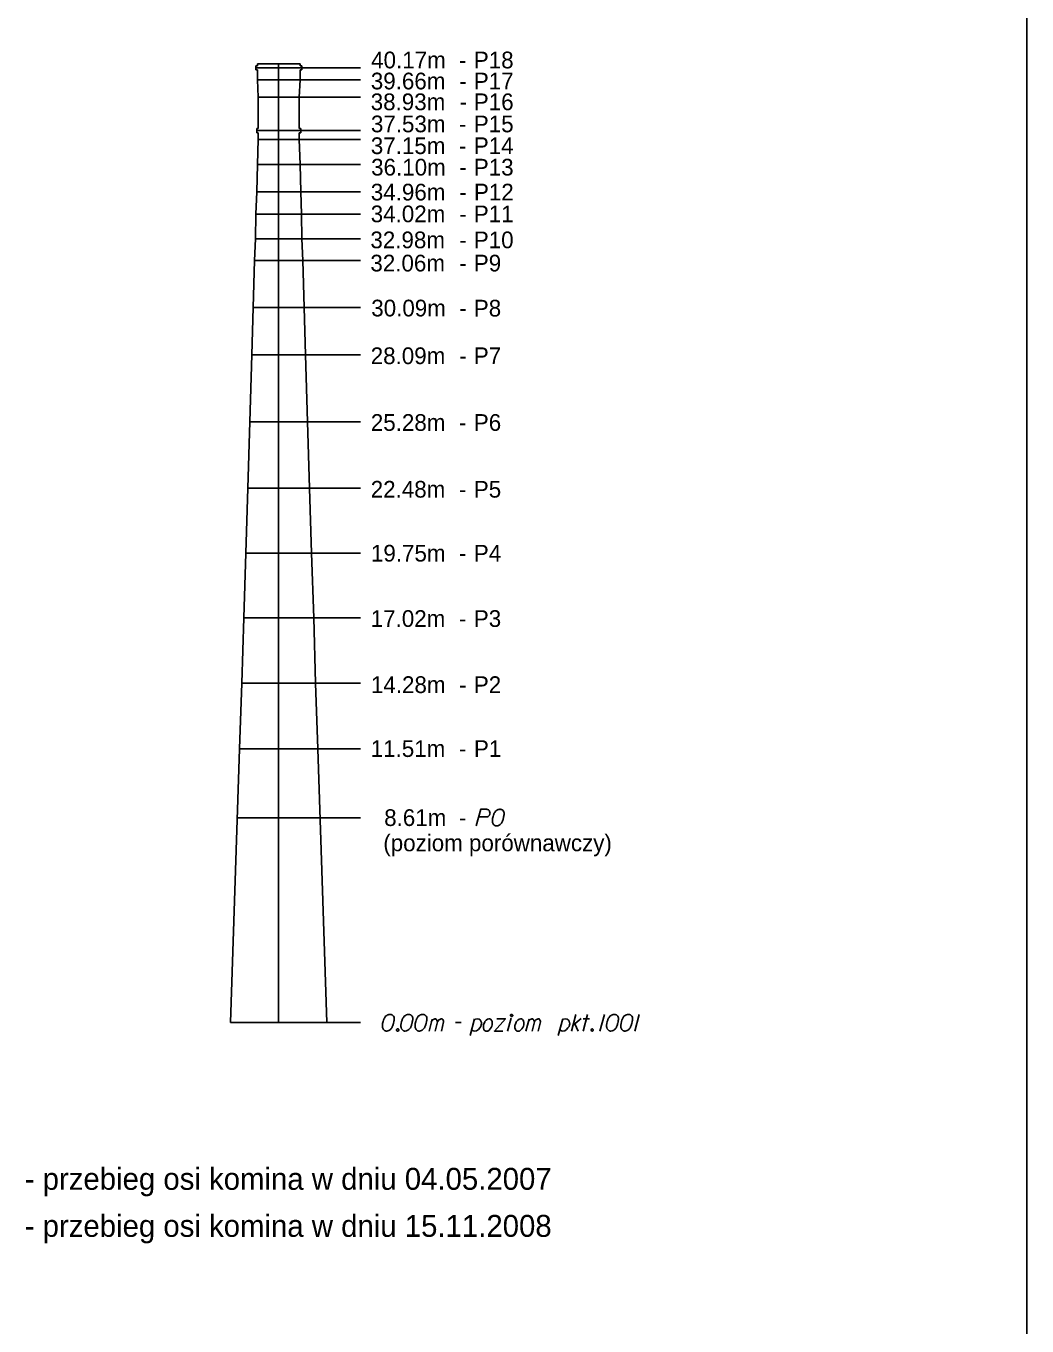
# Model space of a CAD drawing. Extents: x 138 to 6653, y -177 to 1520.
# Drawn here: x 330.36 to 339.59, y -57.33 to -45.34 of the extents above; entities that cross this region are included whole.
import ezdxf

# ---------------------------------------------------------------- set-up
doc = ezdxf.new("R2010")
doc.units = 0
doc.layers.add('Opisy', color=7, linetype='Continuous')
doc.layers.add('Ramka do drukowania', color=7, linetype='Continuous')

msp = doc.modelspace()

# ---------------------------------------------------------------- linework, layer by layer
at = {"layer": 'Opisy'}
for p, q in [((332.474, -45.703), (332.474, -45.721)), ((332.49, -45.703), (332.474, -45.703)), ((332.49, -45.684), (332.49, -45.703)), ((332.49, -45.684), (332.717, -45.684)), ((332.686, -54.531), (332.686, -45.684)), ((332.883, -45.684), (332.717, -45.684)), ((332.883, -45.684), (332.883, -45.703)), ((332.883, -45.703), (332.899, -45.703)), ((332.899, -45.703), (332.899, -45.721)), ((332.686, -45.721), (332.474, -45.721)), ((332.474, -45.721), (332.474, -45.74)), ((332.49, -45.74), (332.474, -45.74)), ((332.49, -45.834), (332.49, -45.74)), ((332.686, -45.721), (333.44, -45.721)), ((332.883, -45.74), (332.899, -45.74)), ((332.883, -45.834), (332.883, -45.74)), ((332.899, -45.721), (332.899, -45.74)), ((332.686, -45.834), (332.49, -45.834)), ((332.497, -45.994), (332.49, -45.834)), ((332.686, -45.834), (333.44, -45.834)), ((332.876, -45.994), (332.883, -45.834)), ((332.686, -45.994), (332.497, -45.994)), ((332.497, -45.994), (332.497, -46.282)), ((332.686, -45.994), (333.44, -45.994)), ((332.876, -45.994), (332.876, -46.282)), ((332.484, -46.282), (332.484, -46.301)), ((332.484, -46.282), (332.497, -46.282)), ((332.686, -46.301), (332.484, -46.301)), ((332.484, -46.301), (332.484, -46.321)), ((332.686, -46.301), (333.44, -46.301)), ((332.889, -46.282), (332.876, -46.282)), ((332.889, -46.282), (332.889, -46.301)), ((332.889, -46.301), (332.889, -46.321)), ((332.498, -46.321), (332.484, -46.321)), ((332.49, -46.615), (332.497, -46.384)), ((332.497, -46.384), (332.498, -46.321)), ((332.686, -46.384), (332.497, -46.384)), ((332.686, -46.384), (333.44, -46.384)), ((332.876, -46.384), (332.874, -46.321)), ((332.874, -46.321), (332.889, -46.321)), ((332.883, -46.615), (332.876, -46.384)), ((332.484, -46.866), (332.49, -46.615)), ((332.686, -46.615), (332.49, -46.615)), ((332.686, -46.615), (333.44, -46.615)), ((332.889, -46.866), (332.883, -46.615)), ((332.477, -47.071), (332.484, -46.866)), ((332.686, -46.866), (332.484, -46.866)), ((332.686, -46.866), (333.44, -46.866)), ((332.896, -47.071), (332.889, -46.866)), ((332.471, -47.299), (332.477, -47.071)), ((332.686, -47.071), (332.477, -47.071)), ((332.686, -47.071), (333.44, -47.071)), ((332.901, -47.299), (332.896, -47.071)), ((332.464, -47.501), (332.471, -47.299)), ((332.686, -47.299), (332.471, -47.299)), ((332.686, -47.299), (333.44, -47.299)), ((332.909, -47.501), (332.901, -47.299)), ((332.452, -47.933), (332.464, -47.501)), ((332.686, -47.501), (332.464, -47.501)), ((332.686, -47.501), (333.44, -47.501)), ((332.921, -47.933), (332.909, -47.501)), ((332.439, -48.371), (332.452, -47.933)), ((332.686, -47.933), (332.452, -47.933)), ((332.686, -47.933), (333.44, -47.933)), ((332.934, -48.371), (332.921, -47.933)), ((332.421, -48.989), (332.439, -48.371)), ((332.686, -48.371), (332.439, -48.371)), ((332.686, -48.371), (333.44, -48.371)), ((332.952, -48.989), (332.934, -48.371)), ((332.401, -49.601), (332.421, -48.989)), ((332.686, -48.989), (332.421, -48.989)), ((332.686, -48.989), (333.44, -48.989)), ((332.971, -49.601), (332.952, -48.989)), ((332.383, -50.2), (332.401, -49.601)), ((332.686, -49.601), (332.401, -49.601)), ((332.686, -49.601), (333.44, -49.601)), ((332.99, -50.2), (332.971, -49.601)), ((332.364, -50.798), (332.383, -50.2)), ((332.686, -50.2), (332.383, -50.2)), ((332.686, -50.2), (333.44, -50.2)), ((333.009, -50.798), (332.99, -50.2)), ((332.345, -51.4), (332.364, -50.798)), ((332.686, -50.798), (332.364, -50.798)), ((332.686, -50.798), (333.44, -50.798)), ((333.027, -51.4), (333.009, -50.798)), ((332.326, -52.006), (332.345, -51.4)), ((332.686, -51.4), (332.345, -51.4)), ((332.686, -51.4), (333.44, -51.4)), ((333.047, -52.006), (333.027, -51.4)), ((332.243, -54.531), (332.326, -52.006)), ((332.686, -52.006), (332.326, -52.006)), ((332.686, -52.006), (333.44, -52.006)), ((333.13, -54.531), (333.047, -52.006)), ((332.686, -52.643), (332.305, -52.643)), ((332.686, -52.643), (333.44, -52.643)), ((332.686, -54.531), (332.243, -54.531)), ((332.686, -54.531), (333.44, -54.531))]:
    msp.add_line(p, q, dxfattribs=at)
for points in [[(334.509, -52.718), (334.55, -52.563), (334.602, -52.563), (334.609, -52.565), (334.613, -52.566), (334.62, -52.57), (334.625, -52.573), (334.629, -52.578), (334.632, -52.584), (334.635, -52.593), (334.636, -52.6), (334.635, -52.606), (334.634, -52.611), (334.631, -52.616), (334.629, -52.619), (334.625, -52.624), (334.62, -52.628), (334.617, -52.63), (334.611, -52.633), (334.604, -52.634), (334.532, -52.634)], [(334.729, -52.563), (334.727, -52.563), (334.72, -52.565), (334.715, -52.566), (334.711, -52.567), (334.705, -52.57), (334.698, -52.573), (334.692, -52.577), (334.686, -52.582), (334.682, -52.587), (334.679, -52.593), (334.675, -52.599), (334.671, -52.606), (334.669, -52.611), (334.666, -52.618), (334.663, -52.63), (334.659, -52.648), (334.657, -52.663), (334.657, -52.676), (334.658, -52.686), (334.663, -52.697), (334.666, -52.703), (334.672, -52.71), (334.68, -52.715), (334.683, -52.716), (334.691, -52.718), (334.697, -52.718), (334.706, -52.716), (334.715, -52.714), (334.721, -52.71), (334.729, -52.704), (334.733, -52.701), (334.738, -52.696), (334.742, -52.691), (334.744, -52.687), (334.746, -52.681), (334.748, -52.679), (334.75, -52.673), (334.753, -52.665), (334.755, -52.658), (334.756, -52.653), (334.757, -52.65), (334.759, -52.645), (334.761, -52.634), (334.762, -52.628), (334.763, -52.622), (334.765, -52.613), (334.766, -52.602), (334.766, -52.599), (334.765, -52.594), (334.763, -52.589), (334.76, -52.582), (334.756, -52.577), (334.753, -52.573), (334.748, -52.57), (334.743, -52.567), (334.739, -52.566), (334.736, -52.565), (334.729, -52.563)], [(333.716, -54.456), (333.713, -54.456), (333.706, -54.457), (333.701, -54.458), (333.697, -54.46), (333.691, -54.462), (333.684, -54.466), (333.678, -54.469), (333.672, -54.474), (333.668, -54.479), (333.665, -54.485), (333.661, -54.491), (333.657, -54.498), (333.655, -54.503), (333.653, -54.51), (333.649, -54.523), (333.645, -54.541), (333.643, -54.555), (333.643, -54.569), (333.644, -54.578), (333.649, -54.589), (333.653, -54.595), (333.659, -54.603), (333.666, -54.608), (333.67, -54.609), (333.677, -54.61), (333.683, -54.61), (333.693, -54.609), (333.701, -54.606), (333.707, -54.603), (333.716, -54.597), (333.719, -54.593), (333.724, -54.588), (333.728, -54.583), (333.73, -54.58), (333.733, -54.574), (333.734, -54.571), (333.736, -54.565), (333.739, -54.558), (333.741, -54.551), (333.742, -54.546), (333.744, -54.542), (333.745, -54.537), (333.747, -54.526), (333.748, -54.52), (333.75, -54.514), (333.751, -54.506), (333.752, -54.495), (333.752, -54.491), (333.751, -54.486), (333.75, -54.481), (333.746, -54.474), (333.742, -54.469), (333.739, -54.466), (333.734, -54.462), (333.729, -54.46), (333.725, -54.458), (333.722, -54.457), (333.716, -54.456)], [(333.887, -54.456), (333.884, -54.456), (333.877, -54.457), (333.872, -54.458), (333.869, -54.46), (333.862, -54.462), (333.855, -54.466), (333.849, -54.469), (333.843, -54.474), (333.839, -54.479), (333.836, -54.485), (333.832, -54.491), (333.829, -54.498), (333.826, -54.503), (333.824, -54.51), (333.82, -54.523), (333.816, -54.541), (333.814, -54.555), (333.814, -54.569), (333.815, -54.578), (333.82, -54.589), (333.824, -54.595), (333.83, -54.603), (333.837, -54.608), (333.841, -54.609), (333.848, -54.61), (333.854, -54.61), (333.864, -54.609), (333.872, -54.606), (333.878, -54.603), (333.887, -54.597), (333.89, -54.593), (333.895, -54.588), (333.899, -54.583), (333.901, -54.58), (333.904, -54.574), (333.905, -54.571), (333.907, -54.565), (333.91, -54.558), (333.912, -54.551), (333.913, -54.546), (333.915, -54.542), (333.916, -54.537), (333.918, -54.526), (333.92, -54.52), (333.921, -54.514), (333.922, -54.506), (333.923, -54.495), (333.923, -54.491), (333.922, -54.486), (333.921, -54.481), (333.917, -54.474), (333.913, -54.469), (333.91, -54.466), (333.905, -54.462), (333.9, -54.46), (333.896, -54.458), (333.893, -54.457), (333.887, -54.456)], [(334.017, -54.456), (334.014, -54.456), (334.007, -54.457), (334.002, -54.458), (333.998, -54.46), (333.992, -54.462), (333.985, -54.466), (333.979, -54.469), (333.973, -54.474), (333.969, -54.479), (333.966, -54.485), (333.962, -54.491), (333.958, -54.498), (333.956, -54.503), (333.954, -54.51), (333.95, -54.523), (333.946, -54.541), (333.944, -54.555), (333.944, -54.569), (333.945, -54.578), (333.95, -54.589), (333.954, -54.595), (333.96, -54.603), (333.967, -54.608), (333.971, -54.609), (333.978, -54.61), (333.984, -54.61), (333.994, -54.609), (334.002, -54.606), (334.008, -54.603), (334.017, -54.597), (334.02, -54.593), (334.025, -54.588), (334.029, -54.583), (334.031, -54.58), (334.034, -54.574), (334.035, -54.571), (334.037, -54.565), (334.04, -54.558), (334.042, -54.551), (334.043, -54.546), (334.045, -54.542), (334.046, -54.537), (334.048, -54.526), (334.049, -54.52), (334.051, -54.514), (334.052, -54.506), (334.053, -54.495), (334.053, -54.491), (334.052, -54.486), (334.051, -54.481), (334.047, -54.474), (334.043, -54.469), (334.04, -54.466), (334.035, -54.462), (334.03, -54.46), (334.026, -54.458), (334.023, -54.457), (334.017, -54.456)], [(334.831, -54.456), (334.837, -54.456), (334.841, -54.458), (334.845, -54.463), (334.845, -54.469), (334.841, -54.474), (334.837, -54.477), (334.831, -54.477), (334.828, -54.474), (334.824, -54.469), (334.824, -54.463), (334.828, -54.458), (334.831, -54.456)], [(335.387, -54.61), (335.428, -54.456)], [(335.495, -54.61), (335.535, -54.456)], [(335.691, -54.456), (335.649, -54.61)], [(335.784, -54.456), (335.782, -54.456), (335.774, -54.457), (335.77, -54.458), (335.766, -54.46), (335.76, -54.462), (335.753, -54.466), (335.746, -54.469), (335.74, -54.474), (335.737, -54.479), (335.733, -54.485), (335.729, -54.491), (335.726, -54.498), (335.723, -54.503), (335.721, -54.51), (335.717, -54.523), (335.714, -54.541), (335.711, -54.555), (335.711, -54.569), (335.712, -54.578), (335.717, -54.589), (335.721, -54.595), (335.727, -54.603), (335.734, -54.608), (335.738, -54.609), (335.745, -54.61), (335.751, -54.61), (335.761, -54.609), (335.77, -54.606), (335.776, -54.603), (335.784, -54.597), (335.788, -54.593), (335.793, -54.588), (335.796, -54.583), (335.799, -54.58), (335.801, -54.574), (335.802, -54.571), (335.805, -54.565), (335.807, -54.558), (335.81, -54.551), (335.811, -54.546), (335.812, -54.542), (335.813, -54.537), (335.816, -54.526), (335.817, -54.52), (335.818, -54.514), (335.819, -54.506), (335.821, -54.495), (335.821, -54.491), (335.819, -54.486), (335.818, -54.481), (335.814, -54.474), (335.811, -54.469), (335.807, -54.466), (335.802, -54.462), (335.797, -54.46), (335.794, -54.458), (335.79, -54.457), (335.784, -54.456)], [(335.914, -54.456), (335.912, -54.456), (335.904, -54.457), (335.899, -54.458), (335.896, -54.46), (335.89, -54.462), (335.882, -54.466), (335.876, -54.469), (335.87, -54.474), (335.867, -54.479), (335.863, -54.485), (335.859, -54.491), (335.856, -54.498), (335.853, -54.503), (335.851, -54.51), (335.847, -54.523), (335.844, -54.541), (335.841, -54.555), (335.841, -54.569), (335.842, -54.578), (335.847, -54.589), (335.851, -54.595), (335.857, -54.603), (335.864, -54.608), (335.868, -54.609), (335.875, -54.61), (335.881, -54.61), (335.891, -54.609), (335.899, -54.606), (335.905, -54.603), (335.914, -54.597), (335.918, -54.593), (335.922, -54.588), (335.926, -54.583), (335.929, -54.58), (335.931, -54.574), (335.932, -54.571), (335.935, -54.565), (335.937, -54.558), (335.939, -54.551), (335.941, -54.546), (335.942, -54.542), (335.943, -54.537), (335.946, -54.526), (335.947, -54.52), (335.948, -54.514), (335.949, -54.506), (335.95, -54.495), (335.95, -54.491), (335.949, -54.486), (335.948, -54.481), (335.944, -54.474), (335.941, -54.469), (335.937, -54.466), (335.932, -54.462), (335.927, -54.46), (335.924, -54.458), (335.92, -54.457), (335.914, -54.456)], [(336.012, -54.456), (335.971, -54.61)], [(334.074, -54.61), (334.102, -54.5)], [(334.094, -54.529), (334.1, -54.515), (334.106, -54.508), (334.114, -54.503), (334.121, -54.5), (334.126, -54.497), (334.133, -54.497), (334.136, -54.498), (334.14, -54.503), (334.145, -54.509), (334.149, -54.52), (334.15, -54.526), (334.156, -54.515), (334.164, -54.508), (334.171, -54.503), (334.178, -54.5), (334.184, -54.497), (334.19, -54.497), (334.195, -54.498), (334.199, -54.503), (334.202, -54.509), (334.206, -54.52), (334.207, -54.526), (334.187, -54.61)], [(334.13, -54.61), (334.15, -54.526)], [(334.317, -54.532), (334.369, -54.532)], [(334.451, -54.65), (334.493, -54.498)], [(334.489, -54.512), (334.501, -54.502), (334.519, -54.498), (334.534, -54.501), (334.544, -54.508), (334.551, -54.518), (334.556, -54.531), (334.557, -54.543), (334.555, -54.554), (334.551, -54.568), (334.541, -54.582), (334.529, -54.595), (334.511, -54.608), (334.495, -54.61), (334.48, -54.609), (334.465, -54.6)], [(334.625, -54.498), (334.633, -54.498), (334.643, -54.503), (334.653, -54.517), (334.654, -54.523), (334.655, -54.529), (334.655, -54.534), (334.655, -54.552), (334.652, -54.564), (334.646, -54.578), (334.638, -54.591), (334.626, -54.602), (334.615, -54.61), (334.597, -54.61), (334.59, -54.608), (334.582, -54.602), (334.579, -54.595), (334.574, -54.581), (334.574, -54.559), (334.576, -54.552), (334.581, -54.536), (334.586, -54.527), (334.588, -54.523), (334.601, -54.509), (334.613, -54.502), (334.625, -54.498)], [(334.698, -54.496), (334.777, -54.496), (334.676, -54.61), (334.754, -54.61)], [(334.797, -54.61), (334.829, -54.492)], [(334.916, -54.498), (334.925, -54.498), (334.934, -54.503), (334.944, -54.517), (334.945, -54.523), (334.947, -54.529), (334.947, -54.534), (334.947, -54.552), (334.943, -54.564), (334.937, -54.578), (334.93, -54.591), (334.917, -54.602), (334.907, -54.61), (334.888, -54.61), (334.881, -54.608), (334.874, -54.602), (334.87, -54.595), (334.865, -54.581), (334.865, -54.559), (334.868, -54.552), (334.873, -54.536), (334.877, -54.527), (334.88, -54.523), (334.892, -54.509), (334.904, -54.502), (334.916, -54.498)], [(334.967, -54.61), (334.995, -54.5)], [(334.988, -54.529), (334.994, -54.515), (335, -54.508), (335.007, -54.503), (335.015, -54.5), (335.019, -54.497), (335.027, -54.497), (335.029, -54.498), (335.034, -54.503), (335.039, -54.509), (335.042, -54.52), (335.044, -54.526), (335.05, -54.515), (335.057, -54.508), (335.064, -54.503), (335.072, -54.5), (335.078, -54.497), (335.084, -54.497), (335.089, -54.498), (335.092, -54.503), (335.096, -54.509), (335.1, -54.52), (335.101, -54.526), (335.08, -54.61)], [(335.023, -54.61), (335.044, -54.526)], [(335.265, -54.65), (335.306, -54.498)], [(335.302, -54.512), (335.314, -54.502), (335.333, -54.498), (335.347, -54.501), (335.357, -54.508), (335.364, -54.518), (335.369, -54.531), (335.37, -54.543), (335.368, -54.554), (335.364, -54.568), (335.354, -54.582), (335.342, -54.595), (335.324, -54.608), (335.308, -54.61), (335.294, -54.609), (335.278, -54.6)], [(335.402, -54.555), (335.475, -54.495)], [(335.416, -54.543), (335.448, -54.61)], [(335.495, -54.498), (335.553, -54.498)], [(333.78, -54.589), (333.786, -54.589), (333.79, -54.592), (333.793, -54.597), (333.793, -54.603), (333.79, -54.608), (333.786, -54.61), (333.78, -54.61), (333.776, -54.608), (333.773, -54.603), (333.773, -54.597), (333.776, -54.592), (333.78, -54.589)], [(335.574, -54.589), (335.58, -54.589), (335.584, -54.592), (335.587, -54.597), (335.587, -54.603), (335.584, -54.608), (335.58, -54.61), (335.574, -54.61), (335.57, -54.608), (335.567, -54.603), (335.567, -54.597), (335.57, -54.592), (335.574, -54.589)]]:
    msp.add_lwpolyline(points, dxfattribs=at)
at = {"layer": 'Ramka do drukowania'}
msp.add_line((339.587, -63.621), (339.587, -33.921), dxfattribs=at)

# ---------------------------------------------------------------- texts
at = {"layer": 'Opisy'}
for s, height, p in [('40.17m', 0.1542, (333.539, -45.727)), ('P18', 0.1542, (334.486, -45.727)), ('-', 0.154, (334.349, -45.727)), ('39.66m', 0.1542, (333.536, -45.921)), ('P17', 0.1542, (334.486, -45.921)), ('-', 0.154, (334.351, -45.921)), ('38.93m', 0.1542, (333.535, -46.113)), ('-', 0.154, (334.354, -46.113)), ('P16', 0.1542, (334.486, -46.113)), ('37.53m', 0.1542, (333.537, -46.317)), ('P15', 0.1542, (334.486, -46.317)), ('-', 0.154, (334.349, -46.317)), ('37.15m', 0.1542, (333.536, -46.518)), ('P14', 0.1542, (334.486, -46.518)), ('-', 0.154, (334.349, -46.518)), ('36.10m', 0.1542, (333.539, -46.716)), ('-', 0.154, (334.351, -46.716)), ('P13', 0.1542, (334.486, -46.716)), ('34.96m', 0.1542, (333.536, -46.946)), ('-', 0.154, (334.351, -46.946)), ('P12', 0.1542, (334.487, -46.946)), ('34.02m', 0.1542, (333.535, -47.147)), ('P11', 0.1542, (334.486, -47.147)), ('-', 0.154, (334.351, -47.147)), ('32.98m', 0.1542, (333.532, -47.387)), ('P10', 0.1542, (334.486, -47.387)), ('-', 0.154, (334.351, -47.387)), ('32.06m', 0.1542, (333.532, -47.601)), ('P9', 0.1542, (334.486, -47.601)), ('-', 0.154, (334.351, -47.601)), ('30.09m', 0.1542, (333.54, -48.016)), ('P8', 0.1542, (334.486, -48.017)), ('-', 0.154, (334.351, -48.016)), ('28.09m', 0.1542, (333.535, -48.456)), ('P7', 0.1542, (334.486, -48.456)), ('-', 0.154, (334.351, -48.456)), ('25.28m', 0.1542, (333.536, -49.072)), ('P6', 0.1542, (334.486, -49.072)), ('-', 0.154, (334.349, -49.072)), ('22.48m', 0.1542, (333.535, -49.688)), ('P5', 0.1542, (334.486, -49.688)), ('-', 0.154, (334.349, -49.688)), ('19.75m', 0.1542, (333.537, -50.278)), ('P4', 0.1542, (334.486, -50.278)), ('-', 0.154, (334.349, -50.278)), ('17.02m', 0.1542, (333.535, -50.881)), ('P3', 0.1542, (334.486, -50.881)), ('-', 0.154, (334.349, -50.881)), ('14.28m', 0.1542, (333.537, -51.491)), ('P2', 0.1542, (334.486, -51.491)), ('-', 0.154, (334.35, -51.491)), ('11.51m', 0.1542, (333.535, -52.081)), ('P1', 0.1542, (334.487, -52.081)), ('-', 0.154, (334.349, -52.081)), ('8.61m', 0.1542, (333.659, -52.718)), ('-', 0.154, (334.349, -52.718)), ('(poziom porównawczy)', 0.15416, (333.651, -52.951)), ('- przebieg osi komina w dniu 04.05.2007', 0.2024, (330.344, -56.075)), ('- przebieg osi komina w dniu 15.11.2008', 0.2024, (330.344, -56.509))]:
    msp.add_text(s, height=height, dxfattribs=at).set_placement(p)

doc.saveas('drawing.dxf')
